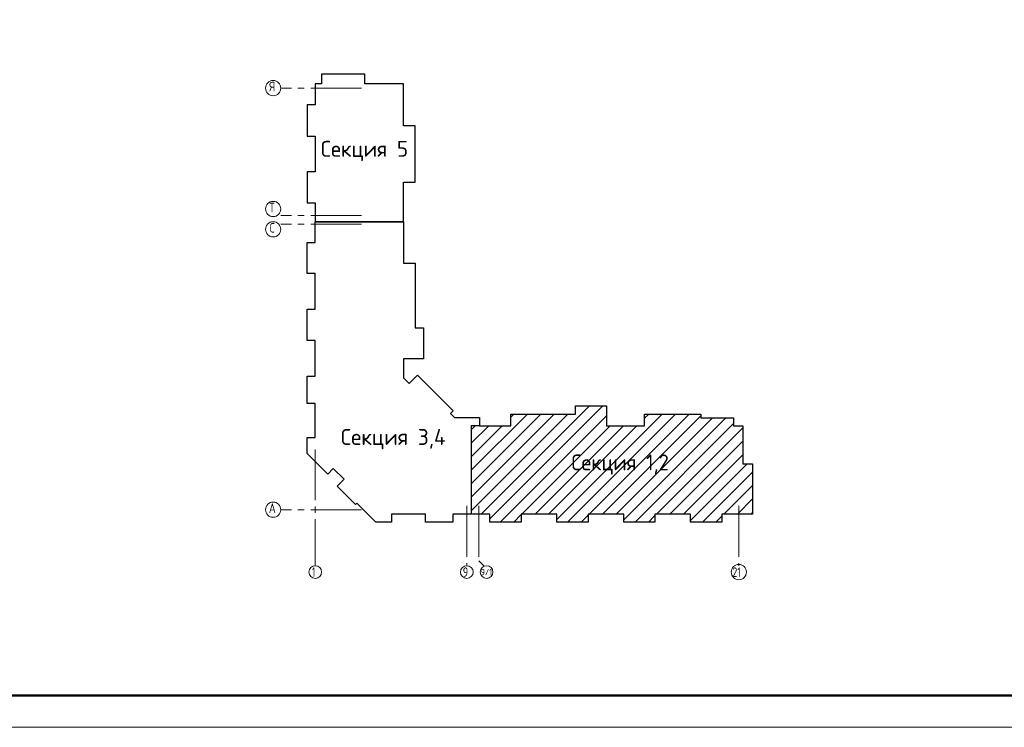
# Model space of a CAD drawing. Header units: millimetres. Extents: x -49773 to 2322955, y -3321 to 58485.
# Tile 355 of 580: x 1343463 to 1358956, y -2676 to 8452. Entities that reach past the tile are written whole.
import ezdxf

# ---------------------------------------------------------------- set-up
doc = ezdxf.new("R2010")
doc.units = ezdxf.units.MM
doc.linetypes.add('______5', pattern=[1100, 800, -100, 100, -100])
doc.layers.add('Standard', color=7, linetype='Continuous', lineweight=25)
doc.layers.add('Фундамент_ общее', color=7, linetype='Continuous', lineweight=35)
doc.styles.add('ISOCPEUR', font='txt')

msp = doc.modelspace()

# ---------------------------------------------------------------- linework, layer by layer
at = {"layer": 'Standard', "color": 7, "linetype": '______5', "lineweight": 13, "transparency": 33554687}
for p, q in [((1348842.1, 7376.2), (1347572.1, 7376.2)), ((1348842.1, 5375.2), (1347572.1, 5375.2)), ((1348842.1, 5235.2), (1347572.1, 5235.2)), ((1348113.1, 1695.3), (1348113.1, -134.7)), ((1350499.1, 805.3), (1350499.1, -134.7)), ((1350689.1, 805.3), (1350689.1, -56.7)), ((1354779.1, 805.3), (1354779.1, -134.7)), ((1348842.1, 746.2), (1347572.1, 746.2)), ((1350773.6, -141.2), (1350689.1, -56.7))]:
    msp.add_line(p, q, dxfattribs=at)
at = {"layer": 'Standard', "color": 7, "linetype": 'Continuous', "lineweight": 13, "transparency": 33554687}
for p, q in [((1350725.5, 676.2), (1352428.5, 2379.2)), ((1350863.1, 601.7), (1352640.6, 2379.2)), ((1352207.1, 2369.9), (1352216.4, 2379.2)), ((1350573.1, 1372.3), (1351451, 2250.2)), ((1350573.1, 948.1), (1351875.2, 2250.2)), ((1350573.1, 1160.2), (1351663.1, 2250.2)), ((1350573.1, 735.9), (1352087.4, 2250.2)), ((1351024.8, 551.2), (1352697.1, 2223.5)), ((1351192.1, 2203.5), (1351238.8, 2250.2)), ((1351915.1, 593), (1353572.3, 2250.2)), ((1352085.4, 551.2), (1353784.4, 2250.2)), ((1352422.6, 676.2), (1353996.5, 2250.2)), ((1352634.7, 676.2), (1354182.1, 2223.6)), ((1352846.8, 676.2), (1354362.8, 2192.2)), ((1352967.1, 584.3), (1354574.9, 2192.2)), ((1353296.1, 2186.1), (1353360.2, 2250.2)), ((1350573.1, 1796.6), (1350842.7, 2066.2)), ((1350573.1, 2008.7), (1350630.6, 2066.2)), ((1350573.1, 1584.5), (1351054.8, 2066.2)), ((1351361.9, 676.2), (1352751.9, 2066.2)), ((1351574, 676.2), (1352964, 2066.2)), ((1351786.2, 676.2), (1353176.2, 2066.2)), ((1353146.1, 551.2), (1354694.1, 2099.2)), ((1353483.2, 676.2), (1354841.1, 2034.1)), ((1353695.3, 676.2), (1354841.1, 1821.9)), ((1353907.5, 676.2), (1354841.1, 1609.8)), ((1354019.1, 575.7), (1354911.6, 1468.2)), ((1354206.7, 551.2), (1354994.1, 1338.5)), ((1354543.9, 676.2), (1354994.1, 1126.4)), ((1354756, 676.2), (1354994.1, 914.3)), ((1351236.9, 551.2), (1351355.1, 669.4)), ((1352297.5, 551.2), (1352407.1, 660.7)), ((1353358.2, 551.2), (1353459.1, 652.1)), ((1354418.9, 551.2), (1354511.1, 643.4)), ((1354968.1, 676.2), (1354994.1, 702.1))]:
    msp.add_line(p, q, dxfattribs=at)
msp.add_lwpolyline([(1328054.2, -2676.4), (1387454.2, -2676.4), (1387454.2, 39323.6), (1328054.2, 39323.6), (1328054.2, -2676.4)], close=True, dxfattribs=at)
at = {"layer": 'Standard', "color": 7, "linetype": 'Continuous', "lineweight": 50, "transparency": 33554687}
msp.add_lwpolyline([(1330054.2, 38823.6), (1386954.2, 38823.6), (1386954.2, -2176.4), (1330054.2, -2176.4), (1330054.2, 38823.6)], close=True, dxfattribs=at)
at = {"layer": 'Standard', "color": 7, "linetype": 'Continuous', "lineweight": 13, "transparency": 33554687}
for centre, radius in [((1347452.1, 7376.2), 120), ((1347452.1, 5475.2), 120), ((1347452.1, 5155.3), 120), ((1347452.1, 746.2), 120), ((1348113.1, -234.7), 100), ((1350499.1, -234.7), 100), ((1350809.1, -234.7), 100), ((1354779.1, -234.7), 120)]:
    msp.add_circle(centre, radius, dxfattribs=at)
at = {"layer": 'Фундамент_ общее', "color": 7, "linetype": 'Continuous', "lineweight": 25, "transparency": 33554687}
for points in [[(1349503.1, 6785.2), (1349503.1, 7444.2), (1348893.1, 7444.2), (1348893.1, 7597.2), (1348213.1, 7597.2), (1348213.1, 7444.2), (1348113.1, 7444.2), (1348113.1, 7114.2), (1347988.1, 7114.2), (1347988.1, 6622.2), (1348113.1, 6622.2), (1348113.1, 6062.2), (1347988.1, 6062.2), (1347988.1, 5570.2), (1348113.1, 5570.2), (1348113.1, 5280.2), (1349503.1, 5280.2), (1349503.1, 5899.2), (1349687.1, 5899.2), (1349687.1, 6785.2), (1349503.1, 6785.2)], [(1348113.1, 5275.2), (1349503.1, 5275.2), (1349503.1, 4621.2), (1349687.1, 4621.2), (1349687.1, 3735.2), (1349687.1, 3606.2), (1349816.1, 3606.2), (1349816.1, 3116.2), (1349503.1, 3116.2), (1349503.1, 2821.4), (1349592.6, 2731.9), (1349722.7, 2862), (1350284.8, 2299.9), (1350242.4, 2257.5), (1350305.7, 2194.2), (1350698.1, 2194.2), (1350698.1, 2066.2), (1350573.1, 2066.2), (1350568.1, 2066.2), (1350568.1, 676.2), (1350278.1, 676.2), (1350278.1, 551.2), (1349848.1, 551.2), (1349848.1, 676.2), (1349312.1, 676.2), (1349312.1, 551.2), (1349065.1, 551.2), (1348768.1, 848.2), (1348748.3, 828.4), (1348459.8, 1116.9), (1348568, 1225.1), (1348398.3, 1394.8), (1348309.9, 1306.4), (1347988.1, 1628.2), (1347988.1, 1880.2), (1348113.1, 1880.2), (1348113.1, 2416.2), (1347988.1, 2416.2), (1347988.1, 2846.2), (1348113.1, 2846.2), (1348113.1, 3406.2), (1347988.1, 3406.2), (1347988.1, 3898.2), (1348113.1, 3898.2), (1348113.1, 4458.2), (1347988.1, 4458.2), (1347988.1, 4950.2), (1348113.1, 4950.2), (1348113.1, 5275.2)], [(1350698.1, 2066.2), (1351192.1, 2066.2), (1351192.1, 2250.2), (1352078.1, 2250.2), (1352207.1, 2250.2), (1352207.1, 2379.2), (1352697.1, 2379.2), (1352697.1, 2066.2), (1353296.1, 2066.2), (1353296.1, 2250.2), (1354182.1, 2250.2), (1354182.1, 2192.2), (1354694.1, 2192.2), (1354694.1, 2066.2), (1354841.1, 2066.2), (1354841.1, 1468.2), (1354994.1, 1468.2), (1354994.1, 676.2), (1354841.1, 676.2), (1354511.1, 676.2), (1354511.1, 551.2), (1354019.1, 551.2), (1354019.1, 676.2), (1353459.1, 676.2), (1353459.1, 551.2), (1352967.1, 551.2), (1352967.1, 676.2), (1352407.1, 676.2), (1352407.1, 551.2), (1351915.1, 551.2), (1351915.1, 676.2), (1351355.1, 676.2), (1351355.1, 551.2), (1350863.1, 551.2), (1350863.1, 676.2), (1350573.1, 676.2), (1350573.1, 2066.2)]]:
    msp.add_lwpolyline(points, dxfattribs=at)

# ---------------------------------------------------------------- texts
at = {"layer": 'Standard', "color": 7, "linetype": 'Continuous', "lineweight": 13, "transparency": 33554687, "attachment_point": 7, "style": 'ISOCPEUR'}
for s, insert, char_height, width in [('\\W0.80;Я', (1347390.7, 7325.1), 150, 179.919), ('\\W0.80;Т', (1347390.7, 5424.1), 150, 179.919), ('\\W0.78;С', (1347398.2, 5104.2), 150, 163.199), ('\\W0.82;А', (1347383.2, 695.1), 150, 196.325), ('\\W0.56;1', (1348064, -311.5), 150, 116.667), ('\\W0.78;9', (1350435, -311.5), 150, 163.199), ('\\W0.83;9/1', (1350716.7, -286.1), 100, 231.159), ('\\W0.75;21', (1354677.5, -311.5), 150, 236.144)]:
    msp.add_mtext(s, dxfattribs=dict(at, insert=insert, char_height=char_height, width=width))
at = {"layer": 'Standard', "color": 7, "linetype": 'Continuous', "lineweight": 25, "transparency": 33554687, "char_height": 250, "attachment_point": 7, "style": 'ISOCPEUR'}
for s, insert, width in [('\\W0.96;Секция 5', (1348201, 6228.7), 1519.735), ('\\W0.97;Секция 3,4', (1348517.3, 1696.4), 1807.784), ('\\W0.94;Секция 1,2', (1352145.2, 1297), 1729.186)]:
    msp.add_mtext(s, dxfattribs=dict(at, insert=insert, width=width))

doc.saveas('drawing.dxf')
